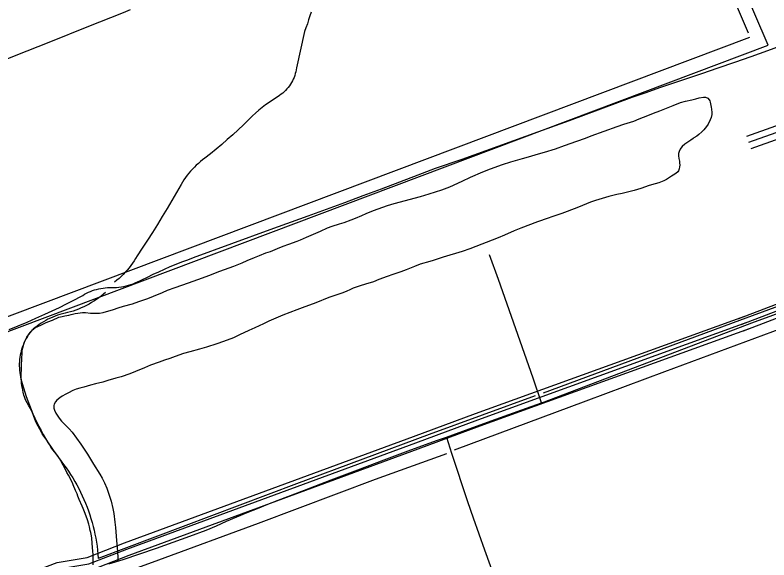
# Model space of a CAD drawing. Extents: x 3508733 to 3546731, y 546897 to 572481.
# Drawn here: x 3542371 to 3544094, y 561087 to 562331 of the extents above; entities that cross this region are included whole.
import ezdxf

# ---------------------------------------------------------------- set-up
doc = ezdxf.new("R2010")
doc.units = 0
for name, color, linetype in [('V-DTCH-CNTR', 7, 'Continuous'), ('V-ROAD-CNTR', 7, 'Continuous'), ('V-SITE-VEGE', 7, 'Continuous'), ('V-TOPO-SHOR', 7, 'Continuous')]:
    doc.layers.add(name, color=color, linetype=linetype)

msp = doc.modelspace()

# ---------------------------------------------------------------- linework, layer by layer
at = {"layer": 'V-DTCH-CNTR'}
for points in [[(3542036.3, 562107.6), (3542119.8, 562139.8), (3542203.2, 562172.3), (3542286.5, 562204.9), (3542369.8, 562237.7), (3542452.9, 562270.7), (3542536, 562304), (3542619, 562337.4), (3542635.5, 562344)], [(3542661.1, 561726.6), (3542673.9, 561732.9), (3542686.8, 561739.1), (3542699.8, 561745.1), (3542712.9, 561751), (3542726, 561756.6), (3542739.2, 561762), (3542752.5, 561767.3), (3542765.9, 561772.3), (3542779.4, 561777.2), (3542866.6, 561809.4), (3542953.9, 561841.3), (3543041.2, 561873), (3543083.2, 561888.1), (3543125.2, 561903.4), (3543167, 561918.9), (3543208.9, 561934.6), (3543250.6, 561950.4), (3543292.3, 561966.5), (3543312.2, 561974), (3543332.2, 561981.4), (3543352.4, 561988.5), (3543372.6, 561995.3), (3543392.9, 562001.9), (3543566, 562064.6), (3543638, 562090.6), (3543709.9, 562116.8), (3543781.6, 562143.4), (3543813.2, 562154.7), (3543844.9, 562165.7), (3543876.7, 562176.6), (3543908.5, 562187.1), (3543940.4, 562197.5), (3543978.2, 562210.4), (3544015.9, 562223.5), (3544053.6, 562236.9), (3544091.2, 562250.5), (3544126.5, 562263.5)], [(3543574.2, 561445.6), (3543555, 561502.1), (3543535.6, 561558.5), (3543515.9, 561614.8), (3543495.9, 561671), (3543475.8, 561727.1), (3543455.3, 561783.2)], [(3543574.2, 561445.6), (3543581, 561448), (3544054.9, 561628.1), (3544365.7, 561741.8)], [(3542357.8, 561612.8), (3542378.3, 561621.2), (3542398.7, 561629.9), (3542419, 561638.7), (3542439.3, 561647.9), (3542456, 561655.5), (3542472.6, 561663.3), (3542489.1, 561671.4), (3542505.5, 561679.7), (3542521.7, 561688.3), (3542525.9, 561691), (3542530.2, 561693.6), (3542534.6, 561695.9), (3542539, 561698), (3542543.6, 561700), (3542548.2, 561701.8), (3542553, 561703.3), (3542557.7, 561704.7), (3542562.6, 561705.9), (3542567.4, 561706.9), (3542572.3, 561707.6), (3542577.3, 561708.2), (3542582.2, 561708.6), (3542587.2, 561708.7), (3542592.1, 561708.7), (3542597.7, 561708.8), (3542603.2, 561709.2), (3542608.7, 561709.8), (3542614.2, 561710.6), (3542619.6, 561711.6), (3542625, 561712.8), (3542630.4, 561714.2), (3542635.7, 561715.8), (3542640.9, 561717.6), (3542646.1, 561719.5), (3542651.2, 561721.7), (3542656.2, 561724), (3542661.1, 561726.6)], [(3543357.2, 561367.5), (3543409.2, 561385.9), (3543470, 561408.3), (3543539.6, 561433.4), (3543574.2, 561445.6)], [(3542585.6, 561077.9), (3542618.5, 561088.1), (3542656.6, 561100.9), (3542694.6, 561114), (3542732.5, 561127.3), (3542770.4, 561140.8), (3542808.1, 561154.6), (3542831.3, 561165), (3542854.6, 561175.2), (3542878, 561185.1), (3542901.4, 561194.9), (3542925, 561204.5), (3542948.6, 561213.8), (3542972.3, 561222.9), (3543032.8, 561246.3), (3543093.5, 561269.5), (3543154.2, 561292.5), (3543214.9, 561315.3), (3543275.8, 561337.9), (3543336.7, 561360.3), (3543357.2, 561367.5)], [(3543357.2, 561367.5), (3543368.9, 561330.6), (3543380.9, 561293.7), (3543393.1, 561256.8), (3543405.5, 561220), (3543418.1, 561183.3), (3543430.9, 561146.7), (3543443.9, 561110.1), (3543457.1, 561073.7), (3543470.6, 561037.2), (3543484.2, 561000.9), (3543495.4, 560969), (3543506.4, 560936.9), (3543517.2, 560904.8), (3543527.7, 560872.6)]]:
    msp.add_lwpolyline(points, dxfattribs=at)
at = {"layer": 'V-ROAD-CNTR'}
for points in [[(3544091.8, 562262.2), (3543855.5, 562813.9)], [(3544047.1, 562290.2), (3543827.9, 562802.1)], [(3541291.7, 561242.7), (3544050.3, 562280.4)], [(3541302.9, 561213), (3544091.8, 562262.2)], [(3544043, 562054.8), (3544406.9, 562183.9), (3544490.2, 562214.6)], [(3544048, 562040.6), (3544412, 562169.8), (3544490.3, 562198.6)], [(3544053, 562026.5), (3544196.4, 562077.4)], [(3544030.2, 561624.1), (3544361.7, 561751), (3544493.2, 561798.8)], [(3544024.8, 561638.1), (3544340.1, 561758.8)], [(3544035.6, 561610.1), (3544353.2, 561731.7)], [(3541609.5, 560765.7), (3542119.1, 560948.8), (3542467.4, 561080.9), (3542536.2, 561092.2), (3542621.2, 561125.5), (3543281.9, 561368.7), (3543423.6, 561421.1), (3544039, 561643.6)], [(3540159.3, 560180.5), (3540206.4, 560201.5), (3540454.7, 560289.9), (3540533.1, 560311.9), (3540590.5, 560374.2), (3540892.3, 560480.9), (3541596.1, 560744.9), (3542124.3, 560934.7), (3542471.3, 561066.3), (3542540.2, 561077.7), (3542626.5, 561111.4), (3543287.1, 561354.6), (3543428.8, 561407), (3544044.1, 561629.5)], [(3541638.5, 560744.2), (3542129.5, 560920.7), (3542475.2, 561051.8), (3542544.2, 561063.1), (3542631.8, 561097.4), (3543292.3, 561340.5), (3543433.9, 561392.9), (3544049.2, 561615.3)]]:
    msp.add_lwpolyline(points, dxfattribs=at)
at = {"layer": 'V-SITE-VEGE'}
for p, q in [((3543892, 562131.2), (3543903.1, 562134.3)), ((3543903.1, 562134.3), (3543917.8, 562137.9)), ((3543917.8, 562137.9), (3543926.5, 562139.8)), ((3543926.5, 562139.8), (3543934.5, 562141.8)), ((3543934.5, 562141.8), (3543944.2, 562143.4)), ((3543944.2, 562143.4), (3543948.6, 562143.3)), ((3543948.6, 562143.3), (3543953.9, 562141.4)), ((3543953.9, 562141.4), (3543957.1, 562137.5)), ((3543957.1, 562137.5), (3543958.6, 562135)), ((3543958.6, 562135), (3543959.7, 562132.2)), ((3543959.7, 562132.2), (3543960.4, 562128.4)), ((3543844.5, 562112.1), (3543863.4, 562120.1)), ((3543863.4, 562120.1), (3543875.2, 562124.9)), ((3543875.2, 562124.9), (3543892, 562131.2)), ((3543960.4, 562128.4), (3543962.1, 562121.1)), ((3543962.1, 562121.1), (3543962.8, 562116)), ((3543962.8, 562116), (3543963.4, 562108.4)), ((3543797.6, 562094.4), (3543817.4, 562102)), ((3543817.4, 562102), (3543830.4, 562107.2)), ((3543830.4, 562107.2), (3543844.5, 562112.1)), ((3543963.2, 562103.8), (3543962, 562097.2)), ((3543963.4, 562108.4), (3543963.2, 562103.8)), ((3543747.4, 562076.3), (3543762.5, 562081.7)), ((3543762.5, 562081.7), (3543784.8, 562089.2)), ((3543784.8, 562089.2), (3543797.6, 562094.4)), ((3543954.8, 562082.2), (3543951.3, 562076.4)), ((3543959.8, 562091.9), (3543954.8, 562082.2)), ((3543962, 562097.2), (3543959.8, 562091.9)), ((3543687.7, 562055.5), (3543747.4, 562076.3)), ((3543940.9, 562064.2), (3543933.6, 562058.5)), ((3543945.3, 562068.7), (3543940.9, 562064.2)), ((3543951.3, 562076.4), (3543945.3, 562068.7)), ((3543654.8, 562042.9), (3543674.5, 562050.3)), ((3543674.5, 562050.3), (3543687.7, 562055.5)), ((3543920.6, 562049.5), (3543915.6, 562045.8)), ((3543922.5, 562050.5), (3543920.6, 562049.5)), ((3543929.2, 562054.8), (3543922.5, 562050.5)), ((3543933.6, 562058.5), (3543929.2, 562054.8)), ((3543606, 562025.6), (3543626.6, 562033.2)), ((3543626.6, 562033.2), (3543654.8, 562042.9)), ((3543895.7, 562031.2), (3543892.4, 562027)), ((3543902, 562036.6), (3543895.7, 562031.2)), ((3543915.6, 562045.8), (3543902, 562036.6)), ((3543539.3, 562006.2), (3543573, 562015.7)), ((3543573, 562015.7), (3543581, 562018.2)), ((3543581, 562018.2), (3543606, 562025.6)), ((3543887.2, 562015.1), (3543887.1, 562009.6)), ((3543888.4, 562019.9), (3543887.2, 562015.1)), ((3543890.9, 562024.6), (3543888.4, 562019.9)), ((3543892.4, 562027), (3543890.9, 562024.6)), ((3543485.3, 561989.6), (3543504, 561995.7)), ((3543504, 561995.7), (3543530.7, 562003.4)), ((3543530.7, 562003.4), (3543539.3, 562006.2)), ((3543887.1, 562009.6), (3543888, 562003.9)), ((3543888, 562003.9), (3543889.3, 561997.2)), ((3543889.3, 561997.2), (3543889.8, 561993.4)), ((3543440.3, 561973.2), (3543457.7, 561980.1)), ((3543457.7, 561980.1), (3543485.3, 561989.6)), ((3543888.7, 561980.3), (3543887.1, 561975.4)), ((3543889.7, 561984.3), (3543888.7, 561980.3)), ((3543889.9, 561988.3), (3543889.7, 561984.3)), ((3543889.8, 561993.4), (3543889.9, 561988.3)), ((3543393.3, 561952), (3543412.2, 561961)), ((3543412.2, 561961), (3543440.3, 561973.2)), ((3543867, 561960), (3543859.5, 561955.9)), ((3543871, 561963), (3543867, 561960)), ((3543875.4, 561965.7), (3543871, 561963)), ((3543881.3, 561969.4), (3543875.4, 561965.7)), ((3543885.4, 561973), (3543881.3, 561969.4)), ((3543887.1, 561975.4), (3543885.4, 561973)), ((3543364.5, 561938.9), (3543393.3, 561952)), ((3543833.8, 561946), (3543820, 561941.7)), ((3543842.5, 561948), (3543833.8, 561946)), ((3543853.6, 561952.4), (3543842.5, 561948)), ((3543859.5, 561955.9), (3543853.6, 561952.4)), ((3543317.5, 561922.7), (3543346.1, 561932.4)), ((3543346.1, 561932.4), (3543364.5, 561938.9)), ((3543786.3, 561930.5), (3543758.3, 561924)), ((3543801.2, 561934.9), (3543786.3, 561930.5)), ((3543820, 561941.7), (3543801.2, 561934.9)), ((3543237.5, 561900.7), (3543298.1, 561917)), ((3543298.1, 561917), (3543317.5, 561922.7)), ((3543728.2, 561916.5), (3543697.5, 561907.9)), ((3543746.3, 561921.1), (3543728.2, 561916.5)), ((3543758.3, 561924), (3543746.3, 561921.1)), ((3543190.2, 561884.9), (3543222.4, 561896.3)), ((3543222.4, 561896.3), (3543237.5, 561900.7)), ((3543668.1, 561895.9), (3543655.3, 561890.9)), ((3543685.8, 561903.5), (3543668.1, 561895.9)), ((3543697.5, 561907.9), (3543685.8, 561903.5)), ((3543163.8, 561873.6), (3543173.6, 561878)), ((3543173.6, 561878), (3543190.2, 561884.9)), ((3543620.6, 561877.6), (3543597.9, 561870)), ((3543655.3, 561890.9), (3543620.6, 561877.6)), ((3543112.7, 561854.5), (3543123, 561857.7)), ((3543123, 561857.7), (3543139, 561863.2)), ((3543139, 561863.2), (3543148.9, 561867.3)), ((3543148.9, 561867.3), (3543163.8, 561873.6)), ((3543565.4, 561859), (3543526.9, 561844.7)), ((3543589.5, 561867.1), (3543565.4, 561859)), ((3543597.9, 561870), (3543589.5, 561867.1)), ((3543069, 561837.7), (3543085.6, 561845)), ((3543085.6, 561845), (3543096.1, 561848.8)), ((3543096.1, 561848.8), (3543112.7, 561854.5)), ((3543526.9, 561844.7), (3543512, 561838.4)), ((3543023.7, 561818.1), (3543037.5, 561824.2)), ((3543037.5, 561824.2), (3543047.8, 561828.3)), ((3543047.8, 561828.3), (3543058.5, 561832.7)), ((3543058.5, 561832.7), (3543069, 561837.7)), ((3543474.9, 561822.1), (3543410.1, 561797)), ((3543489.6, 561828.2), (3543474.9, 561822.1)), ((3543512, 561838.4), (3543489.6, 561828.2)), ((3542986.5, 561803.8), (3542994.3, 561807.4)), ((3542994.3, 561807.4), (3542999.1, 561808.6)), ((3542999.1, 561808.6), (3543005, 561810.9)), ((3543005, 561810.9), (3543015.9, 561814.7)), ((3543015.9, 561814.7), (3543023.7, 561818.1)), ((3542929.6, 561782), (3542944.5, 561787.8)), ((3542944.5, 561787.8), (3542954.8, 561790.9)), ((3542954.8, 561790.9), (3542976.6, 561800)), ((3542976.6, 561800), (3542986.5, 561803.8)), ((3543392.9, 561791.1), (3543349.6, 561778.2)), ((3543410.1, 561797), (3543392.9, 561791.1)), ((3542889.9, 561765), (3542901.6, 561770.4)), ((3542901.6, 561770.4), (3542918.6, 561777.6)), ((3542918.6, 561777.6), (3542929.6, 561782)), ((3543326.3, 561770.7), (3543318.9, 561768.7)), ((3543349.6, 561778.2), (3543326.3, 561770.7)), ((3542839.5, 561746.3), (3542871.4, 561757.8)), ((3542871.4, 561757.8), (3542889.9, 561765)), ((3543283.8, 561757.3), (3543264.9, 561749.3)), ((3543297, 561762.3), (3543283.8, 561757.3)), ((3543318.9, 561768.7), (3543297, 561762.3)), ((3542800, 561731), (3542813.8, 561736.5)), ((3542813.8, 561736.5), (3542839.5, 561746.3)), ((3543234.2, 561738.3), (3543221.4, 561734)), ((3543252.5, 561744.7), (3543234.2, 561738.3)), ((3543264.9, 561749.3), (3543252.5, 561744.7)), ((3542737.5, 561709.2), (3542767.4, 561719.7)), ((3542767.4, 561719.7), (3542800, 561731)), ((3543190.3, 561722.2), (3543172, 561716.3)), ((3543202.5, 561727), (3543190.3, 561722.2)), ((3543221.4, 561734), (3543202.5, 561727)), ((3542707.9, 561697.6), (3542719.7, 561702.8)), ((3542719.7, 561702.8), (3542737.5, 561709.2)), ((3543137.5, 561704.3), (3543127.7, 561699.9)), ((3543144, 561707.1), (3543137.5, 561704.3)), ((3543160.2, 561712.8), (3543144, 561707.1)), ((3543172, 561716.3), (3543160.2, 561712.8)), ((3542653.9, 561676.7), (3542674.9, 561684.2)), ((3542674.9, 561684.2), (3542688, 561689.4)), ((3542688, 561689.4), (3542707.9, 561697.6)), ((3543088.6, 561686), (3543058.5, 561674)), ((3543106.4, 561692.5), (3543088.6, 561686)), ((3543118, 561696.2), (3543106.4, 561692.5)), ((3543127.7, 561699.9), (3543118, 561696.2)), ((3542619, 561666.2), (3542639.8, 561671.9)), ((3542639.8, 561671.9), (3542653.9, 561676.7)), ((3543058.5, 561674), (3543027.6, 561662.8)), ((3542509, 561649.4), (3542515.1, 561650.4)), ((3542515.1, 561650.4), (3542525.1, 561651.7)), ((3542525.1, 561651.7), (3542532.2, 561651.6)), ((3542532.2, 561651.6), (3542543.4, 561650.3)), ((3542543.4, 561650.3), (3542551.7, 561650)), ((3542551.7, 561650), (3542564.3, 561650.5)), ((3542564.3, 561650.5), (3542572.6, 561651.9)), ((3542572.6, 561651.9), (3542596.5, 561658.9)), ((3542596.5, 561658.9), (3542607.2, 561662.6)), ((3542607.2, 561662.6), (3542619, 561666.2)), ((3543015, 561658.3), (3542983.3, 561645.9)), ((3543027.6, 561662.8), (3543015, 561658.3)), ((3542446.6, 561630.5), (3542457.1, 561634.7)), ((3542457.1, 561634.7), (3542461.7, 561636.8)), ((3542461.7, 561636.8), (3542466.7, 561638.8)), ((3542466.7, 561638.8), (3542471.2, 561641)), ((3542471.2, 561641), (3542479, 561643)), ((3542479, 561643), (3542485, 561644.1)), ((3542485, 561644.1), (3542494.1, 561645.5)), ((3542494.1, 561645.5), (3542499.8, 561647.2)), ((3542499.8, 561647.2), (3542509, 561649.4)), ((3542983.3, 561645.9), (3542951.2, 561631.8)), ((3542413.9, 561614.5), (3542415.8, 561616)), ((3542415.8, 561616), (3542417.8, 561617.3)), ((3542417.8, 561617.3), (3542421.8, 561618.9)), ((3542421.8, 561618.9), (3542424.8, 561620.4)), ((3542424.8, 561620.4), (3542430, 561623.2)), ((3542430, 561623.2), (3542433.4, 561624.5)), ((3542433.4, 561624.5), (3542438, 561627.1)), ((3542438, 561627.1), (3542441.1, 561628.6)), ((3542441.1, 561628.6), (3542446.6, 561630.5)), ((3542919.3, 561616.8), (3542905.6, 561610.9)), ((3542938.8, 561625.7), (3542919.3, 561616.8)), ((3542951.2, 561631.8), (3542938.8, 561625.7)), ((3542398.3, 561595.8), (3542403.5, 561603)), ((3542403.5, 561603), (3542406.8, 561606.9)), ((3542406.8, 561606.9), (3542408.7, 561609.6)), ((3542408.7, 561609.6), (3542411.2, 561612)), ((3542411.2, 561612), (3542413.9, 561614.5)), ((3542884.5, 561600.8), (3542870.4, 561593.9)), ((3542905.6, 561610.9), (3542884.5, 561600.8)), ((3542388.9, 561571.2), (3542392.3, 561582.4)), ((3542392.3, 561582.4), (3542396.8, 561592.6)), ((3542396.8, 561592.6), (3542398.3, 561595.8)), ((3542847.7, 561585.5), (3542832.4, 561580.1)), ((3542870.4, 561593.9), (3542847.7, 561585.5)), ((3542387.5, 561563.1), (3542387.9, 561566.1)), ((3542387.9, 561566.1), (3542388.9, 561571.2)), ((3542793, 561568.2), (3542770.5, 561562.3)), ((3542809, 561572.9), (3542793, 561568.2)), ((3542832.4, 561580.1), (3542809, 561572.9)), ((3542387.1, 561545.6), (3542387.3, 561560.4)), ((3542387.3, 561560.4), (3542387.5, 561563.1)), ((3542724.9, 561546.7), (3542712.9, 561542.8)), ((3542736.9, 561551.7), (3542724.9, 561546.7)), ((3542756.6, 561558.3), (3542736.9, 561551.7)), ((3542770.5, 561562.3), (3542756.6, 561558.3)), ((3542386.3, 561523.4), (3542386.4, 561531.9)), ((3542386.4, 561531.9), (3542387.1, 561545.6)), ((3542680.6, 561531.6), (3542667.1, 561525.8)), ((3542700.3, 561538.6), (3542680.6, 561531.6)), ((3542712.9, 561542.8), (3542700.3, 561538.6)), ((3542385.6, 561509.7), (3542386.3, 561523.4)), ((3542633.3, 561512.1), (3542613.6, 561505.3)), ((3542646.5, 561517.3), (3542633.3, 561512.1)), ((3542667.1, 561525.8), (3542646.5, 561517.3)), ((3542385.6, 561504.4), (3542385.6, 561509.7)), ((3542385.9, 561496), (3542385.6, 561504.4)), ((3542386.2, 561490.9), (3542385.9, 561496)), ((3542583.5, 561496.3), (3542571.9, 561493)), ((3542601.4, 561501.8), (3542583.5, 561496.3)), ((3542613.6, 561505.3), (3542601.4, 561501.8)), ((3542387.1, 561484.2), (3542386.2, 561490.9)), ((3542388, 561479.4), (3542387.1, 561484.2)), ((3542389.8, 561470.1), (3542388, 561479.4)), ((3542519.5, 561479.3), (3542510.9, 561476.6)), ((3542528.6, 561481.5), (3542519.5, 561479.3)), ((3542544.1, 561485.9), (3542528.6, 561481.5)), ((3542555.1, 561488.8), (3542544.1, 561485.9)), ((3542571.9, 561493), (3542555.1, 561488.8)), ((3542391.6, 561463.4), (3542389.8, 561470.1)), ((3542392.9, 561459.2), (3542391.6, 561463.4)), ((3542478.8, 561461), (3542473.6, 561457.2)), ((3542487.2, 561465.6), (3542478.8, 561461)), ((3542493.3, 561468.6), (3542487.2, 561465.6)), ((3542503.6, 561473.4), (3542493.3, 561468.6)), ((3542510.9, 561476.6), (3542503.6, 561473.4)), ((3542395.5, 561452.7), (3542392.9, 561459.2)), ((3542402.7, 561438.8), (3542395.5, 561452.7)), ((3542463.6, 561447.6), (3542460.7, 561442.5)), ((3542467.1, 561451.4), (3542463.6, 561447.6)), ((3542473.6, 561457.2), (3542467.1, 561451.4)), ((3542406.3, 561432.3), (3542402.7, 561438.8)), ((3542411.1, 561422.5), (3542406.3, 561432.3)), ((3542460.7, 561442.5), (3542459.7, 561439.3)), ((3542459.7, 561439.3), (3542459.9, 561433.6)), ((3542459.9, 561433.6), (3542461.1, 561429)), ((3542461.1, 561429), (3542464.7, 561422.2)), ((3542413.5, 561416.6), (3542411.1, 561422.5)), ((3542418.9, 561402.5), (3542413.5, 561416.6)), ((3542464.7, 561422.2), (3542466.2, 561419.7)), ((3542466.2, 561419.7), (3542472.5, 561410.7)), ((3542472.5, 561410.7), (3542477.8, 561404)), ((3542423.9, 561392.4), (3542418.9, 561402.5)), ((3542427.8, 561385.1), (3542423.9, 561392.4)), ((3542477.8, 561404), (3542487.8, 561393.4)), ((3542487.8, 561393.4), (3542494.9, 561386.5)), ((3542433.6, 561375), (3542427.8, 561385.1)), ((3542435.8, 561372.1), (3542433.6, 561375)), ((3542494.9, 561386.5), (3542502.2, 561378.6)), ((3542502.2, 561378.6), (3542511.8, 561365.2)), ((3542444.1, 561360), (3542435.8, 561372.1)), ((3542447.6, 561354.1), (3542444.1, 561360)), ((3542511.8, 561365.2), (3542521.3, 561351.2)), ((3542450.4, 561350.1), (3542447.6, 561354.1)), ((3542454.9, 561342.3), (3542450.4, 561350.1)), ((3542458.8, 561337.1), (3542454.9, 561342.3)), ((3542521.3, 561351.2), (3542527.7, 561342.4)), ((3542527.7, 561342.4), (3542536.6, 561328.1)), ((3542468.4, 561325.2), (3542458.8, 561337.1)), ((3542472.9, 561318.1), (3542468.4, 561325.2)), ((3542536.6, 561328.1), (3542550.7, 561305.3)), ((3542476, 561312.8), (3542472.9, 561318.1)), ((3542481.3, 561303), (3542476, 561312.8)), ((3542550.7, 561305.3), (3542565, 561282.9)), ((3542485, 561296.3), (3542481.3, 561303)), ((3542490, 561286.6), (3542485, 561296.3)), ((3542493.4, 561280.6), (3542490, 561286.6)), ((3542502.3, 561263.1), (3542493.4, 561280.6)), ((3542565, 561282.9), (3542570.3, 561273.2)), ((3542570.3, 561273.2), (3542575.5, 561262.6)), ((3542504.2, 561258.1), (3542502.3, 561263.1)), ((3542509.7, 561245.5), (3542504.2, 561258.1)), ((3542575.5, 561262.6), (3542581, 561250.4)), ((3542512.9, 561237.7), (3542509.7, 561245.5)), ((3542515.1, 561232.7), (3542512.9, 561237.7)), ((3542581, 561250.4), (3542587.5, 561232.7)), ((3542518.2, 561224.7), (3542515.1, 561232.7)), ((3542524.5, 561209.8), (3542518.2, 561224.7)), ((3542587.5, 561232.7), (3542591.2, 561221.2)), ((3542591.2, 561221.2), (3542594.8, 561204.5)), ((3542526.8, 561203.9), (3542524.5, 561209.8)), ((3542531.2, 561192.8), (3542526.8, 561203.9)), ((3542594.8, 561204.5), (3542596.8, 561192.5)), ((3542536.6, 561178.5), (3542531.2, 561192.8)), ((3542596.8, 561192.5), (3542599.6, 561172.9)), ((3542539.7, 561168.8), (3542536.6, 561178.5)), ((3542541.5, 561162.1), (3542539.7, 561168.8)), ((3542599.6, 561172.9), (3542600.8, 561160.5)), ((3542543.3, 561153.7), (3542541.5, 561162.1)), ((3542544.4, 561149.3), (3542543.3, 561153.7)), ((3542600.8, 561160.5), (3542603.3, 561130.8)), ((3542545.7, 561141.5), (3542544.4, 561149.3)), ((3542546.4, 561136.2), (3542545.7, 561141.5)), ((3542547.6, 561125.4), (3542546.4, 561136.2)), ((3542549.3, 561106.3), (3542547.6, 561125.4)), ((3542603.3, 561130.8), (3542604.9, 561115)), ((3542549.6, 561099.9), (3542549.3, 561106.3)), ((3542549.7, 561075.7), (3542549.6, 561099.9)), ((3542604.9, 561115), (3542605.5, 561105.3)), ((3542605.5, 561105.3), (3542606.1, 561092.4)), ((3542606.1, 561092.4), (3542606.4, 561083.3))]:
    msp.add_line(p, q, dxfattribs=at)
at = {"layer": 'V-TOPO-SHOR'}
for points in [[(3543047.6, 562338.1), (3543045, 562329.1), (3543042.2, 562320.1), (3543039.2, 562311.2), (3543035.9, 562302.3), (3543032.5, 562293.6), (3543014.5, 562210.5), (3543013.8, 562206.1), (3543012.9, 562201.7), (3543011.7, 562197.4), (3543010.4, 562193.1), (3543008.8, 562188.9), (3543007.1, 562184.8), (3543005.1, 562180.8)], [(3543005.1, 562180.8), (3543003, 562176.9), (3543000.6, 562173.1), (3542998.1, 562169.4), (3542995.4, 562165.9), (3542992.5, 562162.4), (3542989.5, 562159.2), (3542986.3, 562156), (3542983, 562153.1), (3542979.5, 562150.3), (3542975.9, 562147.7), (3542967.6, 562142.5), (3542959.5, 562137.1), (3542951.6, 562131.6), (3542943.7, 562125.8), (3542936.1, 562119.9), (3542928.5, 562113.8), (3542921.1, 562107.5), (3542913.9, 562101), (3542906.8, 562094.3), (3542899.9, 562087.5), (3542893.2, 562080.5), (3542881, 562069.1), (3542868.7, 562057.8), (3542856.3, 562046.7), (3542843.6, 562035.8), (3542830.9, 562025), (3542818, 562014.4), (3542805, 562004), (3542799.9, 562000.3), (3542795, 561996.5), (3542790.2, 561992.5), (3542785.5, 561988.3), (3542781, 561984)], [(3542781, 561984), (3542776.6, 561979.5), (3542772.4, 561974.9), (3542768.3, 561970.1), (3542764.4, 561965.2), (3542760.7, 561960.2), (3542757.2, 561955.1), (3542753.8, 561949.8), (3542750.7, 561944.4), (3542740.2, 561925.9), (3542729.5, 561907.4), (3542718.7, 561889.1), (3542707.7, 561870.8), (3542696.6, 561852.7), (3542685.2, 561834.7), (3542673.7, 561816.7), (3542662.1, 561798.9), (3542650.3, 561781.2), (3542646.9, 561775.5), (3542643.4, 561769.9), (3542639.7, 561764.4), (3542635.8, 561759), (3542631.7, 561753.8), (3542627.4, 561748.7), (3542623, 561743.7), (3542618.5, 561738.9), (3542613.7, 561734.2), (3542608.9, 561729.7), (3542603.8, 561725.4), (3542598.7, 561721.2)], [(3544349.6, 561752.4), (3544026.4, 561633.5), (3543577.9, 561468)], [(3544369.2, 561706.8), (3543855.2, 561516.3), (3543675.4, 561449), (3543374.8, 561337.6)], [(3542578.1, 561697.9), (3542573.1, 561693.5), (3542567.9, 561689.4), (3542562.6, 561685.3), (3542557.3, 561681.5), (3542551.7, 561677.8), (3542546.1, 561674.4), (3542540.4, 561671.1), (3542534.5, 561667.9), (3542528.6, 561665), (3542522.6, 561662.3), (3542516.4, 561659.7), (3542510.3, 561657.4), (3542504, 561655.2), (3542497.7, 561653.3), (3542491.3, 561651.6), (3542485.5, 561650.4), (3542479.7, 561649), (3542474, 561647.4), (3542468.4, 561645.7), (3542462.8, 561643.7), (3542457.4, 561641.5), (3542452, 561639.1), (3542446.6, 561636.6), (3542441.4, 561633.8), (3542436.3, 561630.9), (3542431.3, 561627.7), (3542426.4, 561624.4), (3542421.6, 561620.9), (3542417, 561617.3), (3542412.4, 561613.5), (3542408.1, 561609.5), (3542405, 561605.5), (3542402.2, 561601.3), (3542399.5, 561597), (3542396.9, 561592.7), (3542394.6, 561588.2), (3542392.4, 561583.6), (3542390.4, 561579), (3542388.6, 561574.3), (3542387, 561569.5), (3542385.5, 561564.6), (3542384.3, 561559.7), (3542383.3, 561554.8), (3542382.4, 561549.8), (3542381.8, 561544.8), (3542381.3, 561539.8), (3542381.1, 561534.7), (3542381, 561529.7), (3542381.2, 561524.6), (3542381.5, 561519.6), (3542382.1, 561514.6), (3542382.8, 561509.6), (3542383.7, 561504.6), (3542384.9, 561499.7), (3542386.2, 561494.8), (3542387.7, 561490), (3542390.6, 561479.8), (3542393.7, 561469.8), (3542397, 561459.8), (3542400.5, 561449.8), (3542404.2, 561440)], [(3543559.7, 561461.5), (3543317.6, 561373), (3543014.6, 561260.7), (3542561.6, 561090.4)], [(3542404.2, 561440), (3542408.2, 561430.2), (3542412.3, 561420.5), (3542416.6, 561410.9), (3542421.1, 561401.4), (3542425.8, 561391.9), (3542430.8, 561382.6), (3542435.9, 561373.4), (3542441.2, 561364.3), (3542446.6, 561355.3), (3542452.3, 561346.4), (3542458.2, 561337.7), (3542464.2, 561329), (3542470.4, 561320.5), (3542476.8, 561312.1), (3542482.4, 561304.8), (3542487.9, 561297.3), (3542493.2, 561289.6), (3542498.3, 561281.9), (3542503.2, 561274.1), (3542507.9, 561266.1), (3542512.5, 561258), (3542516.8, 561249.8), (3542521, 561241.6), (3542525, 561233.2), (3542528.8, 561224.8), (3542532.4, 561216.2), (3542535.8, 561207.6), (3542539, 561198.9), (3542542, 561190.1), (3542544.8, 561181.3), (3542547.4, 561172.4), (3542549.8, 561163.5), (3542552, 561154.5), (3542554, 561145.4), (3542555.8, 561136.3)], [(3543356.8, 561328.8), (3543193.9, 561270.2), (3542926.5, 561170.2), (3542699.4, 561086.2), (3542563.2, 561036.8)], [(3542555.8, 561136.3), (3542557.4, 561127.2), (3542558.7, 561118), (3542559.9, 561108.8), (3542560.8, 561099.6), (3542561.6, 561090.4)]]:
    msp.add_lwpolyline(points, dxfattribs=at)

doc.saveas('drawing.dxf')
